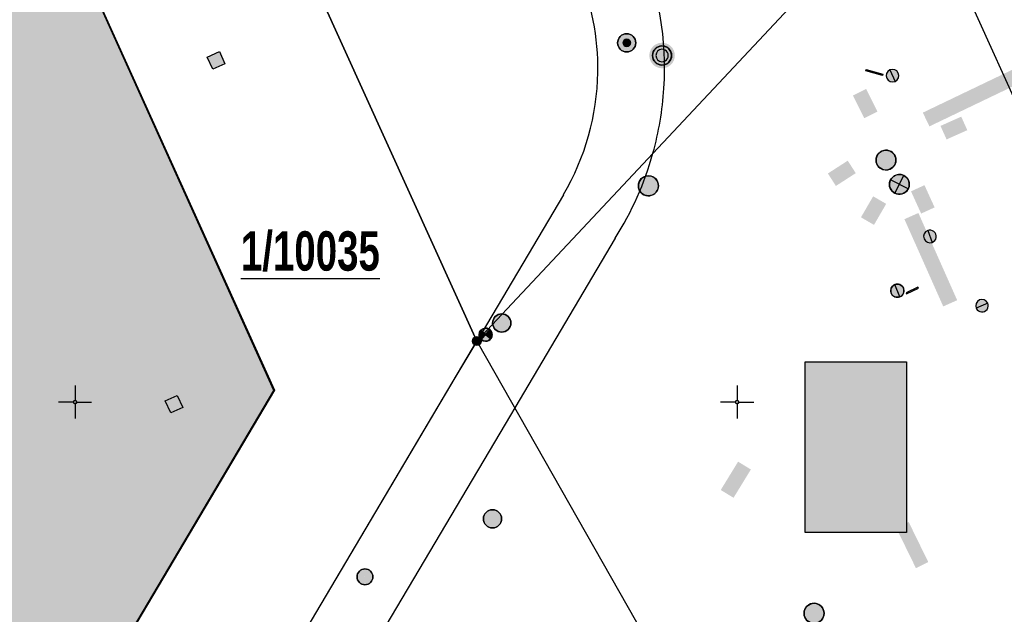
# Model space of a CAD drawing. Header units: metres. Extents: x 2695560 to 2696939, y 1260491 to 1262050.
# Tile 955 of 1005: x 2696449 to 2696486, y 1261817 to 1261839. Entities that reach past the tile are written whole.
import ezdxf

# ---------------------------------------------------------------- set-up
doc = ezdxf.new("R2010")
doc.units = ezdxf.units.M
doc.linetypes.add('AUSGEZOGEN', pattern=[0])
for name, color, linetype in [('XR$1$AV_Flächen (EO)', 7, 'AUSGEZOGEN'), ('XR$1$AV_Gebäudeflächen ut.', 7, 'AUSGEZOGEN'), ('XR$1$AV_Grenzpunkte', 7, 'AUSGEZOGEN'), ('XR$1$AV_Grundstück-Nr.', 7, 'AUSGEZOGEN'), ('XR$1$AV_Koordinatennetzpunkte', 7, 'AUSGEZOGEN'), ('XR$1$AV_Lagefixpunkte', 7, 'AUSGEZOGEN'), ('XR$1$AV_Linien (BB)', 7, 'AUSGEZOGEN'), ('XR$1$AW_LK_Einlaufschacht alt', 24, 'AUSGEZOGEN'), ('XR$1$AW_LK_Schachtdeckel', 24, 'AUSGEZOGEN'), ('XR$1$EW_LK_Bauwerk', 1, 'AUSGEZOGEN'), ('XR$1$EW_LK_Bauwerk_FL_Linie_Punkt', 1, 'AUSGEZOGEN'), ('XR$1$EW_LK_Knoten', 1, 'AUSGEZOGEN'), ('XR$1$GA_LK_Absperrarmatur', 32, 'AUSGEZOGEN'), ('XR$1$GA_LK_Rohrleitungsteil', 32, 'AUSGEZOGEN'), ('XR$1$Liegenschaftsgrenzen', 7, 'AUSGEZOGEN'), ('XR$1$PFAV', 255, 'AUSGEZOGEN'), ('XR$1$PFAW', 255, 'AUSGEZOGEN'), ('XR$1$PFEW', 255, 'AUSGEZOGEN'), ('XR$1$PFGA', 255, 'AUSGEZOGEN'), ('XR$1$PFWA', 255, 'AUSGEZOGEN'), ('XR$1$RAEW', 8, 'AUSGEZOGEN'), ('XR$1$RP_Abstandslinie', 7, 'AUSGEZOGEN'), ('XR$1$WA_LK_Absperrarmatur', 171, 'AUSGEZOGEN'), ('XR$1$WA_LK_Rohrleitungsteil', 171, 'AUSGEZOGEN')]:
    doc.layers.add(name, color=color, linetype=linetype)
doc.styles.add('ARIAL', font='arial.ttf')

# ---------------------------------------------------------------- blocks, each defined once
blk = doc.blocks.new('COMPLEXOBJECT_711')
at = {"layer": 'XR$1$AV_Linien (BB)', "color": 7, "linetype": 'AUSGEZOGEN', "transparency": 33554687}
for p, q in [((6468.231, 11843.097), (6468.993, 11841.276)), ((6468.444, 11832.828), (6465.172, 11827.303))]:
    blk.add_line(p, q, dxfattribs=at)
for centre, radius, start, end in [((6460.333, 11837.602), 9.407, 359.0403, 22.9924), ((6460.32, 11837.597), 9.42, 329.5869, 359.0706)]:
    blk.add_arc(centre, radius, start, end, dxfattribs=at)
blk = doc.blocks.new('COMPLEXOBJECT_712')
at = {"layer": 'XR$1$AV_Linien (BB)', "color": 7, "linetype": 'AUSGEZOGEN', "transparency": 33554687}
blk.add_lwpolyline([(6465.172, 11827.303), (6464.345, 11825.907), (6435.908, 11777.913)], dxfattribs=at)
blk = doc.blocks.new('COMPLEXOBJECT_796')
at = {"layer": 'XR$1$AV_Linien (BB)', "color": 7, "linetype": 'AUSGEZOGEN', "transparency": 33554687}
blk.add_line((6470.325, 11844.514), (6471.344, 11842.211), dxfattribs=at)
for centre, radius, start, end in [((6460.248, 11837.609), 12.012, 356.3433, 22.526), ((6460.233, 11837.613), 12.028, 344.46, 356.3275)]:
    blk.add_arc(centre, radius, start, end, dxfattribs=at)
blk = doc.blocks.new('COMPLEXOBJECT_798')
at = {"layer": 'XR$1$AV_Linien (BB)', "color": 7, "linetype": 'AUSGEZOGEN', "transparency": 33554687}
blk.add_line((6470.397, 11831.186), (6466.602, 11824.784), dxfattribs=at)
blk.add_arc((6460.289, 11837.596), 11.969, 327.6195, 344.4688, dxfattribs=at)
blk = doc.blocks.new('COMPLEXOBJECT_803')
at = {"layer": 'XR$1$AV_Linien (BB)', "color": 7, "linetype": 'AUSGEZOGEN', "transparency": 33554687}
blk.add_lwpolyline([(6466.602, 11824.784), (6466.439, 11824.509), (6438.228, 11776.92)], dxfattribs=at)
blk = doc.blocks.new('COMPLEXOBJECT_834')
at = {"layer": 'XR$1$AV_Flächen (EO)', "color": 7, "linetype": 'AUSGEZOGEN', "transparency": 33554687}
blk.add_lwpolyline([(6455.444, 11762.103), (6452.157, 11760.606), (6442.354, 11783.16), (6438.167, 11792.792), (6457.503, 11825.435), (6448.144, 11846.186), (6450.579, 11853.645), (6447.047, 11861.434), (6445.202, 11865.503), (6442.547, 11866.748), (6439.353, 11865.198), (6439.101, 11865.075), (6438.738, 11865.824)], dxfattribs=at)
blk = doc.blocks.new('COMPLEXOBJECT_1417')
at = {"layer": 'XR$1$Liegenschaftsgrenzen', "color": 7, "linetype": 'AUSGEZOGEN', "transparency": 33554687}
blk.add_line((6435.908, 11777.913), (6465.172, 11827.303), dxfattribs=at)
blk = doc.blocks.new('BWAV1')
at = {"layer": 'XR$1$PFAV', "transparency": 33554687}
blk.add_hatch(color=7, dxfattribs=at).paths.add_polyline_path([(0.67, 0), (0.656, 0.135), (0.616, 0.264), (0.55, 0.383), (0.462, 0.486), (0.354, 0.569), (0.233, 0.628), (0.101, 0.662), (-0.034, 0.669), (-0.168, 0.649), (-0.295, 0.602), (-0.41, 0.53), (-0.508, 0.436), (-0.586, 0.325), (-0.639, 0.201), (-0.667, 0.068), (-0.667, -0.068), (-0.639, -0.201), (-0.586, -0.325), (-0.508, -0.436), (-0.41, -0.53), (-0.295, -0.602), (-0.168, -0.649), (-0.034, -0.669), (0.101, -0.662), (0.233, -0.628), (0.354, -0.569), (0.462, -0.486), (0.55, -0.383), (0.616, -0.264), (0.656, -0.135)])
at = {"color": 7, "transparency": 33554687}
for radius, start, end in [(0.5, 91.1948, 268.8052), (0.326, 91.1948, 268.8052), (0.5, 268.8052, 91.1948), (0.326, 268.8052, 91.1948)]:
    blk.add_arc((0, 0), radius, start, end, dxfattribs=at)
at = {"layer": 'XR$1$PFAV', "transparency": 33554687}
blk.add_circle((0, 0), 0.5, dxfattribs=at)
blk = doc.blocks.new('BAV15')
at = {"layer": 'XR$1$PFAV', "transparency": 33554687}
blk.add_hatch(color=7, dxfattribs=at).paths.add_polyline_path([(0.5, 0), (0.49, 0.1), (0.46, 0.2), (0.41, 0.29), (0.34, 0.36), (0.26, 0.42), (0.17, 0.47), (0.08, 0.49), (-0.03, 0.5), (-0.13, 0.48), (-0.22, 0.45), (-0.31, 0.4), (-0.38, 0.33), (-0.44, 0.24), (-0.48, 0.15), (-0.5, 0.05), (-0.5, -0.05), (-0.48, -0.15), (-0.44, -0.24), (-0.38, -0.33), (-0.31, -0.4), (-0.22, -0.45), (-0.13, -0.48), (-0.03, -0.5), (0.08, -0.49), (0.17, -0.47), (0.26, -0.42), (0.34, -0.36), (0.41, -0.29), (0.46, -0.2), (0.49, -0.1)])
at = {"color": 7, "transparency": 33554687}
for start, end in [(90, 270), (270, 90)]:
    blk.add_arc((0, 0), 0.5, start, end, dxfattribs=at)
at = {"layer": 'XR$1$PFAV', "transparency": 33554687}
blk.add_circle((0, 0), 0.5, dxfattribs=at)
blk = doc.blocks.new('BAV2041')
at = {"color": 7, "transparency": 33554687}
for p, q in [((0, 0.5), (0, 0.05)), ((-0.05, 0), (-0.5, 0)), ((0.05, 0), (0.5, 0)), ((0, -0.05), (0, -0.5))]:
    blk.add_line(p, q, dxfattribs=at)
blk.add_circle((0, 0), 0.05, dxfattribs=at)
for start, end in [(90, 270), (270, 90)]:
    blk.add_arc((0, 0), 0.05, start, end, dxfattribs=at)
blk = doc.blocks.new('BAW2089')
at = {"layer": 'XR$1$PFAW', "transparency": 33554687}
blk.add_hatch(color=7, dxfattribs=at).paths.add_polyline_path([(-0.5, 0.5), (-0.5, -0.5), (0.5, -0.5), (0.5, 0.5)])
at = {"transparency": 33554687}
blk.add_lwpolyline([(-0.5, 0.5), (0.5, 0.5), (0.5, -0.5), (-0.5, -0.5), (-0.5, 0.5)], close=True, dxfattribs=at)
at = {"layer": 'XR$1$PFAW', "transparency": 33554687}
blk.add_lwpolyline([(-0.5, 0.5), (0.5, 0.5), (0.5, -0.5), (-0.5, -0.5), (-0.5, 0.5)], close=True, dxfattribs=at)
blk = doc.blocks.new('BAW2082')
at = {"layer": 'XR$1$PFAW', "transparency": 33554687}
blk.add_hatch(color=7, dxfattribs=at).paths.add_polyline_path([(0.509, -0.003), (0.499, 0.098), (0.469, 0.194), (0.42, 0.283), (0.354, 0.359), (0.274, 0.421), (0.183, 0.466), (0.085, 0.491), (-0.016, 0.496), (-0.116, 0.481), (-0.211, 0.446), (-0.297, 0.392), (-0.37, 0.323), (-0.428, 0.24), (-0.468, 0.147), (-0.488, 0.047), (-0.488, -0.054), (-0.468, -0.153), (-0.428, -0.246), (-0.37, -0.329), (-0.297, -0.398), (-0.211, -0.452), (-0.116, -0.487), (-0.016, -0.502), (0.085, -0.497), (0.183, -0.472), (0.274, -0.427), (0.354, -0.366), (0.42, -0.289), (0.469, -0.2), (0.499, -0.104)])
at = {"transparency": 33554687}
for start, end in [(91.1948, 268.8052), (268.8052, 91.1948)]:
    blk.add_arc((0.01, 0), 0.5, start, end, dxfattribs=at)
at = {"layer": 'XR$1$PFAW', "transparency": 33554687}
blk.add_circle((0.009, -0.003), 0.5, dxfattribs=at)
blk = doc.blocks.new('BAW2088')
at = {"layer": 'XR$1$PFAW', "transparency": 33554687}
blk.add_hatch(color=253, dxfattribs=at).paths.add_polyline_path([(0.51, 0), (0.5, 0.101), (0.47, 0.197), (0.421, 0.286), (0.355, 0.362), (0.275, 0.424), (0.184, 0.469), (0.086, 0.494), (-0.015, 0.499), (-0.115, 0.484), (-0.21, 0.449), (-0.296, 0.395), (-0.369, 0.326), (-0.427, 0.243), (-0.467, 0.15), (-0.487, 0.051), (-0.487, -0.051), (-0.467, -0.15), (-0.427, -0.243), (-0.369, -0.326), (-0.296, -0.395), (-0.21, -0.449), (-0.115, -0.484), (-0.015, -0.499), (0.086, -0.494), (0.184, -0.469), (0.275, -0.424), (0.355, -0.362), (0.421, -0.286), (0.47, -0.197), (0.5, -0.101)])
at = {"transparency": 33554687}
for start, end in [(91.1948, 268.8052), (268.8052, 91.1948)]:
    blk.add_arc((0.01, 0), 0.5, start, end, dxfattribs=at)
at = {"layer": 'XR$1$PFAW', "transparency": 33554687}
blk.add_circle((0.01, 0), 0.5, dxfattribs=at)
blk = doc.blocks.new('BWA2013')
at = {"true_color": 0x000000, "transparency": 33554687}
blk.add_hatch(color=18, dxfattribs=at).paths.add_polyline_path([(-0.291, -0.409), (0.352, 0.357), (0.291, 0.409), (-0.352, -0.357)])
at = {"transparency": 33554687}
blk.add_lwpolyline([(-0.291, -0.409), (-0.352, -0.357), (0.291, 0.409), (0.352, 0.357), (-0.291, -0.409)], close=True, dxfattribs=at)
blk = doc.blocks.new('BWA965')
at = {"layer": 'XR$1$PFWA', "transparency": 33554687}
blk.add_hatch(color=7, dxfattribs=at).paths.add_polyline_path([(0, 0.5), (-0.051, 0.497), (-0.101, 0.49), (-0.15, 0.477), (-0.197, 0.459), (-0.243, 0.437), (-0.286, 0.41), (-0.326, 0.379), (-0.362, 0.344), (-0.395, 0.306), (-0.424, 0.264), (-0.449, 0.22), (-0.469, 0.174), (-0.484, 0.125), (-0.494, 0.076), (-0.499, 0.025), (-0.499, -0.025), (-0.494, -0.076), (-0.484, -0.125), (-0.469, -0.174), (-0.449, -0.22), (-0.424, -0.264), (-0.395, -0.306), (-0.362, -0.344), (-0.326, -0.379), (-0.286, -0.41), (-0.243, -0.437), (-0.197, -0.459), (-0.15, -0.477), (-0.101, -0.49), (-0.051, -0.497), (0, -0.5), (0.051, -0.497), (0.101, -0.49), (0.15, -0.477), (0.197, -0.459), (0.243, -0.437), (0.286, -0.41), (0.326, -0.379), (0.362, -0.344), (0.395, -0.306), (0.424, -0.264), (0.449, -0.22), (0.469, -0.174), (0.484, -0.125), (0.494, -0.076), (0.499, -0.025), (0.499, 0.025), (0.494, 0.076), (0.484, 0.125), (0.469, 0.174), (0.449, 0.22), (0.424, 0.264), (0.395, 0.306), (0.362, 0.344), (0.326, 0.379), (0.286, 0.41), (0.243, 0.437), (0.197, 0.459), (0.15, 0.477), (0.101, 0.49), (0.051, 0.497)])
at = {"transparency": 33554687}
blk.add_line((0, 0.5), (0, -0.5), dxfattribs=at)
for start, end in [(90, 270), (270, 90)]:
    blk.add_arc((0, 0), 0.5, start, end, dxfattribs=at)
blk = doc.blocks.new('BGA14')
at = {"transparency": 33554687}
blk.add_hatch(color=36, dxfattribs=at).paths.add_polyline_path([(-0.05, -0.5), (0.05, -0.5), (0.05, 0.5), (-0.05, 0.5)])
at = {"color": 32, "transparency": 33554687}
blk.add_lwpolyline([(-0.05, -0.5), (0.05, -0.5), (0.05, 0.5), (-0.05, 0.5), (-0.05, -0.5)], close=True, dxfattribs=at)
blk = doc.blocks.new('BGA965')
at = {"layer": 'XR$1$PFGA', "transparency": 33554687}
blk.add_hatch(color=7, dxfattribs=at).paths.add_polyline_path([(0.5, 0), (0.49, 0.101), (0.459, 0.197), (0.41, 0.286), (0.344, 0.362), (0.264, 0.424), (0.174, 0.469), (0.076, 0.494), (-0.025, 0.499), (-0.125, 0.484), (-0.22, 0.449), (-0.306, 0.395), (-0.379, 0.326), (-0.437, 0.243), (-0.477, 0.15), (-0.497, 0.051), (-0.497, -0.051), (-0.477, -0.15), (-0.437, -0.243), (-0.379, -0.326), (-0.306, -0.395), (-0.22, -0.449), (-0.125, -0.484), (-0.025, -0.499), (0.076, -0.494), (0.174, -0.469), (0.264, -0.424), (0.344, -0.362), (0.41, -0.286), (0.459, -0.197), (0.49, -0.101)])
at = {"color": 32, "transparency": 33554687}
blk.add_line((0, 0.5), (0, -0.5), dxfattribs=at)
for start, end in [(90, 270), (270, 90)]:
    blk.add_arc((0, 0), 0.5, start, end, dxfattribs=at)
at = {"layer": 'XR$1$PFGA', "transparency": 33554687}
blk.add_circle((0, 0), 0.5, dxfattribs=at)
blk = doc.blocks.new('BEW15')
at = {"layer": 'XR$1$PFEW', "transparency": 33554687}
h = blk.add_hatch(color=7, dxfattribs=at)
h.paths.add_polyline_path([(-0.5, 0), (-0.497, -0.05), (-0.489, -0.1), (-0.477, -0.15), (-0.459, -0.197), (-0.437, -0.242), (-0.41, -0.285), (-0.379, -0.326), (-0.344, -0.362), (-0.306, -0.395), (-0.264, -0.424), (-0.22, -0.449), (-0.173, -0.469), (-0.125, -0.484), (-0.075, -0.494), (-0.025, -0.499), (0.026, -0.499), (0.076, -0.494), (0.126, -0.484), (0.174, -0.469), (0.22, -0.449), (0.265, -0.424), (0.306, -0.395), (0.345, -0.362), (0.38, -0.326), (0.411, -0.285), (0.437, -0.242), (0.46, -0.197), (0.477, -0.15), (0.49, -0.1), (0.498, -0.05), (0.5, 0), (0.498, 0.051), (0.49, 0.101), (0.477, 0.15), (0.46, 0.197), (0.437, 0.243), (0.411, 0.286), (0.38, 0.326), (0.345, 0.363), (0.306, 0.396), (0.265, 0.424), (0.22, 0.449), (0.174, 0.469), (0.126, 0.484), (0.076, 0.494), (0.026, 0.5), (-0.025, 0.5), (-0.075, 0.494), (-0.125, 0.484), (-0.173, 0.469), (-0.22, 0.449), (-0.264, 0.424), (-0.306, 0.396), (-0.344, 0.363), (-0.379, 0.326), (-0.41, 0.286), (-0.437, 0.243), (-0.459, 0.197), (-0.477, 0.15), (-0.489, 0.101), (-0.497, 0.051)])
h.paths.add_polyline_path([(0.01, 0.001), (0.01, 0), (0.01, -0.001), (0.01, -0.002), (0.01, -0.003), (0.009, -0.004), (0.009, -0.005), (0.009, -0.006), (0.008, -0.006), (0.007, -0.007), (0.006, -0.008), (0.006, -0.008), (0.005, -0.009), (0.004, -0.009), (0.003, -0.01), (0.002, -0.01), (0.001, -0.01), (0, -0.01), (-0.001, -0.01), (-0.002, -0.01), (-0.003, -0.009), (-0.004, -0.009), (-0.005, -0.008), (-0.006, -0.008), (-0.007, -0.007), (-0.007, -0.006), (-0.008, -0.006), (-0.008, -0.005), (-0.009, -0.004), (-0.009, -0.003), (-0.009, -0.002), (-0.01, -0.001), (-0.01, 0), (-0.01, 0.001), (-0.009, 0.002), (-0.009, 0.003), (-0.009, 0.004), (-0.008, 0.005), (-0.008, 0.006), (-0.007, 0.007), (-0.007, 0.007), (-0.006, 0.008), (-0.005, 0.009), (-0.004, 0.009), (-0.003, 0.01), (-0.002, 0.01), (-0.001, 0.01), (0, 0.01), (0.001, 0.01), (0.002, 0.01), (0.003, 0.01), (0.004, 0.01), (0.005, 0.009), (0.006, 0.009), (0.006, 0.008), (0.007, 0.007), (0.008, 0.007), (0.009, 0.006), (0.009, 0.005), (0.009, 0.004), (0.01, 0.003), (0.01, 0.002)], flags=16)
at = {"color": 1, "transparency": 33554687}
for start, end in [(0, 180), (180, 0)]:
    blk.add_arc((0, 0), 0.5, start, end, dxfattribs=at)
at = {"layer": 'XR$1$PFEW', "transparency": 33554687}
blk.add_circle((0, 0), 0.5, dxfattribs=at)
blk = doc.blocks.new('BEWLP2574')
at = {"layer": 'XR$1$PFEW', "transparency": 33554687}
blk.add_hatch(color=7, dxfattribs=at).paths.add_polyline_path([(-0.5, 0), (-0.497, -0.051), (-0.489, -0.101), (-0.477, -0.15), (-0.459, -0.198), (-0.437, -0.243), (-0.41, -0.286), (-0.379, -0.326), (-0.344, -0.363), (-0.306, -0.396), (-0.264, -0.425), (-0.22, -0.449), (-0.173, -0.469), (-0.125, -0.485), (-0.075, -0.495), (-0.025, -0.5), (0.026, -0.5), (0.076, -0.495), (0.126, -0.485), (0.174, -0.469), (0.221, -0.449), (0.265, -0.425), (0.306, -0.396), (0.345, -0.363), (0.38, -0.326), (0.411, -0.286), (0.437, -0.243), (0.46, -0.198), (0.477, -0.15), (0.49, -0.101), (0.498, -0.051), (0.5, 0), (0.498, 0.05), (0.49, 0.1), (0.477, 0.149), (0.46, 0.197), (0.437, 0.242), (0.411, 0.285), (0.38, 0.325), (0.345, 0.362), (0.306, 0.395), (0.265, 0.424), (0.221, 0.448), (0.174, 0.468), (0.126, 0.484), (0.076, 0.494), (0.026, 0.499), (-0.025, 0.499), (-0.075, 0.494), (-0.125, 0.484), (-0.173, 0.468), (-0.22, 0.448), (-0.264, 0.424), (-0.306, 0.395), (-0.344, 0.362), (-0.379, 0.325), (-0.41, 0.285), (-0.437, 0.242), (-0.459, 0.197), (-0.477, 0.149), (-0.489, 0.1), (-0.497, 0.05)])
at = {"color": 1, "transparency": 33554687}
for start, end in [(90, 180), (0, 90), (180, 270), (270, 0)]:
    blk.add_arc((0, 0), 0.5, start, end, dxfattribs=at)
at = {"layer": 'XR$1$PFEW', "transparency": 33554687}
blk.add_circle((0, 0), 0.5, dxfattribs=at)
blk = doc.blocks.new('BEWLP2549_S')
at = {"layer": 'XR$1$PFEW', "transparency": 33554687}
blk.add_hatch(color=7, dxfattribs=at).paths.add_polyline_path([(0.5, 0), (0.49, 0.101), (0.459, 0.197), (0.41, 0.286), (0.344, 0.362), (0.264, 0.424), (0.174, 0.469), (0.076, 0.494), (-0.025, 0.499), (-0.125, 0.484), (-0.22, 0.449), (-0.306, 0.395), (-0.379, 0.326), (-0.437, 0.243), (-0.477, 0.15), (-0.497, 0.051), (-0.497, -0.051), (-0.477, -0.15), (-0.437, -0.243), (-0.379, -0.326), (-0.306, -0.395), (-0.22, -0.449), (-0.125, -0.484), (-0.025, -0.499), (0.076, -0.494), (0.174, -0.469), (0.264, -0.424), (0.344, -0.362), (0.41, -0.286), (0.459, -0.197), (0.49, -0.101)])
at = {"color": 1, "transparency": 33554687}
for p, q in [((0.354, -0.354), (-0.354, 0.354)), ((-0.354, -0.354), (0.354, 0.354))]:
    blk.add_line(p, q, dxfattribs=at)
for start, end in [(91.3809, 268.6191), (268.6191, 91.3809)]:
    blk.add_arc((0, 0), 0.5, start, end, dxfattribs=at)
at = {"layer": 'XR$1$PFEW', "transparency": 33554687}
blk.add_circle((0, 0), 0.5, dxfattribs=at)
blk = doc.blocks.new('BEWLP2561')
at = {"layer": 'XR$1$PFEW', "transparency": 33554687}
blk.add_hatch(color=7, dxfattribs=at).paths.add_polyline_path([(0.488, 0), (0.478, 0.101), (0.448, 0.197), (0.399, 0.286), (0.333, 0.362), (0.253, 0.424), (0.162, 0.469), (0.064, 0.494), (-0.037, 0.499), (-0.137, 0.484), (-0.232, 0.449), (-0.318, 0.395), (-0.391, 0.326), (-0.449, 0.243), (-0.489, 0.15), (-0.509, 0.051), (-0.509, -0.051), (-0.489, -0.15), (-0.449, -0.243), (-0.391, -0.326), (-0.318, -0.395), (-0.232, -0.449), (-0.137, -0.484), (-0.037, -0.499), (0.064, -0.494), (0.162, -0.469), (0.253, -0.424), (0.333, -0.362), (0.399, -0.286), (0.448, -0.197), (0.478, -0.101)])
at = {"layer": 'XR$1$RAEW', "transparency": 33554687}
for points in [[(-0.324, -0.38), (-0.009, 0.003), (-0.38, 0.325), (-0.396, 0.305), (-0.411, 0.285), (-0.425, 0.263), (-0.438, 0.242), (-0.449, 0.219), (-0.46, 0.196), (-0.469, 0.172), (-0.477, 0.148), (-0.484, 0.124), (-0.49, 0.099), (-0.494, 0.074), (-0.497, 0.049), (-0.499, 0.024), (-0.5, -0.001), (-0.499, -0.027), (-0.497, -0.052), (-0.494, -0.077), (-0.489, -0.102), (-0.484, -0.127), (-0.477, -0.151), (-0.468, -0.175), (-0.459, -0.198), (-0.448, -0.221), (-0.436, -0.244), (-0.423, -0.266), (-0.409, -0.287), (-0.394, -0.307), (-0.378, -0.327), (-0.361, -0.346), (-0.343, -0.363)], [(0.306, 0.386), (0, 0), (0.381, -0.325), (0.397, -0.305), (0.411, -0.284), (0.425, -0.262), (0.438, -0.24), (0.449, -0.217), (0.459, -0.193), (0.468, -0.169), (0.476, -0.144), (0.483, -0.12), (0.488, -0.094), (0.492, -0.069), (0.494, -0.043), (0.495, -0.018), (0.495, 0.008), (0.494, 0.034), (0.491, 0.059), (0.487, 0.084), (0.482, 0.11), (0.475, 0.134), (0.468, 0.159), (0.459, 0.183), (0.448, 0.206), (0.437, 0.229), (0.424, 0.252), (0.41, 0.273), (0.395, 0.294), (0.379, 0.314), (0.362, 0.334), (0.345, 0.352), (0.326, 0.37)]]:
    blk.add_hatch(color=1, dxfattribs=at).paths.add_polyline_path(points)
at = {"color": 1, "transparency": 33554687}
for p, q in [((0.381, -0.325), (-0.38, 0.325)), ((-0.324, -0.38), (0.306, 0.386))]:
    blk.add_line(p, q, dxfattribs=at)
for start, end in [(91.38095, 268.61905), (268.61905, 91.38095)]:
    blk.add_arc((0, 0), 0.5, start, end, dxfattribs=at)
at = {"layer": 'XR$1$PFEW', "transparency": 33554687}
blk.add_circle((-0.012, 0, -0.993), 0.5, dxfattribs=at)
at = {"layer": 'XR$1$RAEW', "color": 1, "transparency": 33554687}
for points in [[(-0.324, -0.38), (-0.009, 0.003), (-0.38, 0.325)], [(0.306, 0.386), (0, 0), (0.381, -0.325)]]:
    blk.add_lwpolyline(points, dxfattribs=at)
for centre, start, end in [((0, 0), 139.48209, 229.51105), ((-0.004, -0.006), 320.36586, 51.63478)]:
    blk.add_arc(centre, 0.5, start, end, dxfattribs=at)
blk = doc.blocks.new('BEW957')
at = {"layer": 'XR$1$RAEW', "transparency": 33554687}
blk.add_hatch(color=1, dxfattribs=at).paths.add_polyline_path([(-0.5, 0), (-0.5, -0.05), (-0.49, -0.1), (-0.48, -0.15), (-0.46, -0.2), (-0.44, -0.24), (-0.41, -0.29), (-0.38, -0.33), (-0.34, -0.36), (-0.31, -0.4), (-0.26, -0.42), (-0.22, -0.45), (-0.17, -0.47), (-0.13, -0.48), (-0.08, -0.49), (-0.03, -0.5), (0.03, -0.5), (0.08, -0.49), (0.13, -0.48), (0.17, -0.47), (0.22, -0.45), (0.26, -0.42), (0.31, -0.4), (0.34, -0.36), (0.38, -0.33), (0.41, -0.29), (0.44, -0.24), (0.46, -0.2), (0.48, -0.15), (0.49, -0.1), (0.5, -0.05), (0.5, 0), (0.5, 0.05), (0.49, 0.1), (0.48, 0.15), (0.46, 0.2), (0.44, 0.24), (0.41, 0.29), (0.38, 0.33), (0.34, 0.36), (0.31, 0.4), (0.26, 0.42), (0.22, 0.45), (0.17, 0.47), (0.13, 0.48), (0.08, 0.49), (0.03, 0.5), (-0.03, 0.5), (-0.08, 0.49), (-0.13, 0.48), (-0.17, 0.47), (-0.22, 0.45), (-0.26, 0.42), (-0.31, 0.4), (-0.34, 0.36), (-0.38, 0.33), (-0.41, 0.29), (-0.44, 0.24), (-0.46, 0.2), (-0.48, 0.15), (-0.49, 0.1), (-0.5, 0.05)])
at = {"color": 1, "transparency": 33554687}
for start, end in [(90, 180), (180, 270), (0, 90), (270, 0)]:
    blk.add_arc((0, 0), 0.5, start, end, dxfattribs=at)
at = {"layer": 'XR$1$RAEW', "color": 1, "transparency": 33554687}
blk.add_circle((0, 0), 0.5, dxfattribs=at)

msp = doc.modelspace()

# ---------------------------------------------------------------- hatches: boundary and pattern name
at = {"transparency": 33554687}
for points in [[(2696482.981, 1261835.735), (2696483.23, 1261835.216), (2696487.875, 1261837.443), (2696487.626, 1261837.962)], [(2696480.842, 1261836.632), (2696480.342, 1261836.381), (2696480.77, 1261835.526), (2696481.27, 1261835.776)], [(2696483.649, 1261835.234), (2696483.877, 1261834.723), (2696484.66, 1261835.073), (2696484.432, 1261835.583)], [(2696479.396, 1261833.438), (2696479.699, 1261832.967), (2696480.449, 1261833.451), (2696480.146, 1261833.921)], [(2696483.044, 1261832.996), (2696482.535, 1261832.764), (2696482.917, 1261831.925), (2696483.426, 1261832.157)], [(2696480.645, 1261831.783), (2696481.137, 1261831.497), (2696481.598, 1261832.291), (2696481.106, 1261832.576)], [(2696482.813, 1261831.947), (2696482.286, 1261831.713), (2696483.751, 1261828.419), (2696484.278, 1261828.653)], [(2696478.536, 1261826.33), (2696478.536, 1261819.89), (2696482.369, 1261819.89), (2696482.369, 1261826.33)], [(2696475.351, 1261821.489), (2696475.834, 1261821.194), (2696476.489, 1261822.263), (2696476.006, 1261822.558)], [(2696482.446, 1261820.281), (2696481.979, 1261820.053), (2696482.72, 1261818.539), (2696483.187, 1261818.767)]]:
    msp.add_hatch(color=7, dxfattribs=at).paths.add_polyline_path(points)
at = {"layer": 'XR$1$AV_Gebäudeflächen ut.', "true_color": 0xf5f5f5, "transparency": 33554687}
msp.add_hatch(color=7, dxfattribs=at).paths.add_polyline_path([(2696459.927, 1261714.606), (2696473.791, 1261720.902), (2696475.72, 1261716.655), (2696476.64, 1261717.073), (2696476.501, 1261717.38), (2696476.592, 1261717.421), (2696475.121, 1261720.664), (2696465.308, 1261742.389), (2696456.414, 1261761.913), (2696453.127, 1261760.416), (2696443.324, 1261782.97), (2696439.137, 1261792.602), (2696458.473, 1261825.245), (2696449.114, 1261845.996), (2696451.549, 1261853.455), (2696448.017, 1261861.244), (2696446.172, 1261865.313), (2696443.517, 1261866.558), (2696440.323, 1261865.008), (2696440.071, 1261864.885), (2696439.708, 1261865.634), (2696439.232, 1261866.581), (2696438.684, 1261867.488), (2696438.066, 1261868.349), (2696437.383, 1261869.158), (2696436.639, 1261869.912), (2696435.837, 1261870.605), (2696434.984, 1261871.234), (2696434.084, 1261871.793), (2696433.143, 1261872.28), (2696432.167, 1261872.692), (2696431.161, 1261873.026), (2696430.132, 1261873.28), (2696429.087, 1261873.453), (2696428.031, 1261873.543), (2696426.972, 1261873.551), (2696425.915, 1261873.475), (2696424.867, 1261873.316), (2696423.835, 1261873.076), (2696422.825, 1261872.756), (2696421.843, 1261872.358), (2696420.895, 1261871.884), (2696419.988, 1261871.337), (2696419.126, 1261870.72), (2696418.315, 1261870.038), (2696417.56, 1261869.295), (2696416.866, 1261868.494), (2696416.236, 1261867.642), (2696415.675, 1261866.743), (2696415.187, 1261865.803), (2696414.774, 1261864.827), (2696414.438, 1261863.822), (2696414.355, 1261863.524), (2696414.279, 1261863.225), (2696414.21, 1261862.924), (2696414.148, 1261862.621), (2696414.092, 1261862.318), (2696414.044, 1261862.012), (2696414.003, 1261861.706), (2696413.968, 1261861.399), (2696413.941, 1261861.092), (2696413.921, 1261860.783), (2696413.907, 1261860.475), (2696413.901, 1261860.166), (2696413.902, 1261859.857), (2696413.91, 1261859.548), (2696413.925, 1261859.24), (2696413.947, 1261858.932), (2696413.976, 1261858.624), (2696414.012, 1261858.317), (2696414.055, 1261858.011), (2696414.105, 1261857.707), (2696414.162, 1261857.403), (2696414.226, 1261857.101), (2696414.297, 1261856.8), (2696414.375, 1261856.501), (2696414.459, 1261856.204), (2696414.551, 1261855.909), (2696414.649, 1261855.616), (2696414.753, 1261855.325), (2696414.865, 1261855.037), (2696414.983, 1261854.752), (2696415.107, 1261854.469), (2696396.462, 1261846.055), (2696387.97, 1261826.75), (2696384.844, 1261819.635), (2696386.443, 1261816.1), (2696386.6, 1261815.754), (2696386.946, 1261815.911), (2696386.789, 1261816.257), (2696387.017, 1261816.361), (2696387.059, 1261816.27), (2696388.518, 1261816.932), (2696388.476, 1261817.023), (2696388.704, 1261817.127), (2696388.746, 1261817.036), (2696390.068, 1261817.636), (2696389.646, 1261818.565), (2696390.147, 1261818.792), (2696390.569, 1261817.863), (2696391.891, 1261818.464), (2696391.85, 1261818.555), (2696392.078, 1261818.658), (2696392.119, 1261818.567), (2696393.578, 1261819.23), (2696393.537, 1261819.321), (2696393.765, 1261819.424), (2696393.806, 1261819.333), (2696395.128, 1261819.933), (2696394.706, 1261820.862), (2696395.208, 1261821.09), (2696395.63, 1261820.161), (2696396.952, 1261820.761), (2696396.91, 1261820.852), (2696397.138, 1261820.956), (2696397.18, 1261820.865), (2696398.638, 1261821.527), (2696398.597, 1261821.618), (2696398.825, 1261821.722), (2696398.866, 1261821.631), (2696400.188, 1261822.231), (2696400.147, 1261822.322), (2696399.767, 1261823.16), (2696400.268, 1261823.387), (2696400.69, 1261822.458), (2696402.011, 1261823.058), (2696401.969, 1261823.149), (2696402.197, 1261823.253), (2696402.239, 1261823.162), (2696403.696, 1261823.824), (2696403.655, 1261823.915), (2696403.883, 1261824.018), (2696403.924, 1261823.927), (2696405.245, 1261824.527), (2696404.824, 1261825.456), (2696405.325, 1261825.683), (2696405.747, 1261824.754), (2696407.068, 1261825.354), (2696407.026, 1261825.445), (2696407.254, 1261825.549), (2696407.296, 1261825.458), (2696408.753, 1261826.12), (2696408.712, 1261826.211), (2696408.94, 1261826.314), (2696408.981, 1261826.223), (2696410.302, 1261826.823), (2696409.881, 1261827.752), (2696410.382, 1261827.979), (2696410.804, 1261827.05), (2696412.243, 1261827.704), (2696412.202, 1261827.795), (2696412.43, 1261827.898), (2696412.471, 1261827.807), (2696413.792, 1261828.407), (2696413.751, 1261828.498), (2696413.979, 1261828.602), (2696414.135, 1261828.256), (2696414.482, 1261828.413), (2696414.585, 1261828.186), (2696414.494, 1261828.145), (2696415.092, 1261826.826), (2696415.183, 1261826.867), (2696415.286, 1261826.64), (2696415.195, 1261826.599), (2696415.855, 1261825.144), (2696416.784, 1261825.565), (2696417.011, 1261825.065), (2696416.082, 1261824.644), (2696416.68, 1261823.325), (2696416.772, 1261823.366), (2696416.875, 1261823.139), (2696416.784, 1261823.098), (2696417.444, 1261821.643), (2696417.535, 1261821.684), (2696417.638, 1261821.457), (2696417.547, 1261821.415), (2696418.145, 1261820.097), (2696419.074, 1261820.518), (2696419.301, 1261820.018), (2696418.372, 1261819.596), (2696418.97, 1261818.278), (2696419.061, 1261818.319), (2696419.164, 1261818.092), (2696419.073, 1261818.05), (2696419.734, 1261816.595), (2696419.825, 1261816.637), (2696419.928, 1261816.409), (2696419.837, 1261816.368), (2696420.435, 1261815.049), (2696421.364, 1261815.471), (2696421.591, 1261814.971), (2696420.662, 1261814.549), (2696421.261, 1261813.228), (2696421.352, 1261813.27), (2696421.456, 1261813.042), (2696421.365, 1261813), (2696422.026, 1261811.543), (2696422.117, 1261811.584), (2696422.22, 1261811.356), (2696422.129, 1261811.315), (2696422.729, 1261809.994), (2696423.658, 1261810.415), (2696423.885, 1261809.914), (2696422.956, 1261809.492), (2696423.555, 1261808.171), (2696423.647, 1261808.213), (2696423.75, 1261807.985), (2696423.659, 1261807.943), (2696424.32, 1261806.486), (2696424.411, 1261806.527), (2696424.515, 1261806.299), (2696424.424, 1261806.258), (2696425.023, 1261804.937), (2696425.952, 1261805.358), (2696426.179, 1261804.857), (2696425.25, 1261804.436), (2696425.85, 1261803.114), (2696425.941, 1261803.156), (2696426.044, 1261802.928), (2696425.953, 1261802.887), (2696426.614, 1261801.429), (2696426.706, 1261801.47), (2696426.809, 1261801.242), (2696426.46, 1261801.084), (2696426.618, 1261800.737), (2696426.379, 1261800.629), (2696426.338, 1261800.72), (2696424.87, 1261800.054), (2696424.912, 1261799.963), (2696424.682, 1261799.859), (2696424.641, 1261799.949), (2696423.311, 1261799.346), (2696423.733, 1261798.416), (2696423.229, 1261798.187), (2696428.162, 1261787.315), (2696430.281, 1261782.647), (2696425.786, 1261780.606), (2696423.505, 1261785.629), (2696422.959, 1261785.381), (2696425.24, 1261780.358), (2696420.744, 1261778.317), (2696418.464, 1261783.341), (2696417.918, 1261783.093), (2696420.198, 1261778.07), (2696415.685, 1261776.021), (2696413.405, 1261781.044), (2696412.859, 1261780.796), (2696415.139, 1261775.773), (2696410.616, 1261773.72), (2696408.497, 1261778.388), (2696403.552, 1261789.252), (2696403.046, 1261789.022), (2696402.624, 1261789.952), (2696401.162, 1261789.289), (2696401.204, 1261789.198), (2696400.964, 1261789.089), (2696400.923, 1261789.18), (2696399.59, 1261788.575), (2696399.631, 1261788.484), (2696399.401, 1261788.38), (2696399.244, 1261788.726), (2696398.895, 1261788.568), (2696398.792, 1261788.796), (2696398.883, 1261788.837), (2696398.223, 1261790.295), (2696398.132, 1261790.253), (2696398.029, 1261790.481), (2696398.12, 1261790.523), (2696397.523, 1261791.844), (2696396.593, 1261791.423), (2696405.262, 1261772.351), (2696410.212, 1261767.703), (2696429.551, 1261776.418), (2696434.848, 1261785.361), (2696439.099, 1261775.838), (2696446.829, 1261758.517), (2696415.096, 1261704.98), (2696417.212, 1261700.341), (2696431.823, 1261707.004), (2696425.566, 1261710.712), (2696441.228, 1261737.136), (2696444.19, 1261738.388), (2696444.611, 1261737.527), (2696452.509, 1261720.048), (2696452.534, 1261720.004), (2696452.559, 1261719.96), (2696452.585, 1261719.917), (2696452.612, 1261719.874), (2696452.639, 1261719.832), (2696452.667, 1261719.79), (2696452.696, 1261719.748), (2696452.725, 1261719.707), (2696452.755, 1261719.667), (2696452.786, 1261719.626), (2696452.817, 1261719.587), (2696452.848, 1261719.547), (2696452.881, 1261719.509), (2696452.914, 1261719.47), (2696452.947, 1261719.433), (2696452.981, 1261719.395), (2696453.016, 1261719.359), (2696453.051, 1261719.322), (2696453.087, 1261719.287), (2696453.123, 1261719.252), (2696453.16, 1261719.217), (2696453.197, 1261719.183), (2696453.235, 1261719.15), (2696453.273, 1261719.117), (2696453.312, 1261719.085), (2696453.351, 1261719.053), (2696453.391, 1261719.022), (2696453.431, 1261718.992), (2696453.472, 1261718.962), (2696453.513, 1261718.933), (2696453.555, 1261718.904)])

# ---------------------------------------------------------------- linework, layer by layer
at = {"color": 24, "lineweight": -3, "transparency": 33554687}
msp.add_lwpolyline([(2696478.536, 1261826.33), (2696482.369, 1261826.33), (2696482.369, 1261819.89), (2696478.536, 1261819.89), (2696478.536, 1261826.33)], close=True, dxfattribs=at)
at = {"layer": 'XR$1$AV_Linien (BB)', "color": 7, "linetype": 'AUSGEZOGEN', "transparency": 33554687}
msp.add_line((2696427.417, 1261912.493), (2696466.142, 1261827.113), dxfattribs=at)
at = {"layer": 'XR$1$Liegenschaftsgrenzen', "color": 7, "linetype": 'AUSGEZOGEN', "transparency": 33554687}
for p, q in [((2696466.142, 1261827.113), (2696427.417, 1261912.493)), ((2696466.142, 1261827.113), (2696482.63, 1261844.69)), ((2696489.24, 1261830.04), (2696482.63, 1261844.69)), ((2696466.142, 1261827.113), (2696474.607, 1261812.212))]:
    msp.add_line(p, q, dxfattribs=at)
at = {"layer": 'XR$1$RP_Abstandslinie', "color": 7, "linetype": 'AUSGEZOGEN', "transparency": 33554687}
msp.add_lwpolyline([(2696425.638, 1261912.463), (2696454.49, 1261848.69), (2696449.02, 1261846.21), (2696458.5, 1261825.26), (2696369.73, 1261675.49)], dxfattribs=at)

# ---------------------------------------------------------------- block references
at = {"layer": 'XR$1$AV_Flächen (EO)', "color": 7, "linetype": 'AUSGEZOGEN', "lineweight": -3, "transparency": 33554687}
msp.add_blockref('COMPLEXOBJECT_834', (2690000.97, 1249999.81), dxfattribs=at)
at = {"layer": 'XR$1$AV_Grenzpunkte', "color": 7, "linetype": 'AUSGEZOGEN', "lineweight": -3, "transparency": 33554687, "xscale": 0.3249999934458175, "yscale": 0.3249999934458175}
msp.add_blockref('BAV15', (2696466.142, 1261827.113), dxfattribs=at)
at = {"layer": 'XR$1$AV_Koordinatennetzpunkte', "color": 7, "linetype": 'AUSGEZOGEN', "lineweight": -3, "transparency": 33554687, "xscale": 1.25, "yscale": 1.25}
for p in [(2696450.97, 1261824.81), (2696475.97, 1261824.81)]:
    msp.add_blockref('BAV2041', p, dxfattribs=at)
at = {"layer": 'XR$1$AV_Lagefixpunkte', "color": 7, "linetype": 'AUSGEZOGEN', "lineweight": -3, "transparency": 33554687, "xscale": 0.7199999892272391, "yscale": 0.7199999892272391}
msp.add_blockref('BWAV1', (2696473.136, 1261837.892, 436.518), dxfattribs=at)
at = {"layer": 'XR$1$AV_Linien (BB)', "color": 7, "linetype": 'AUSGEZOGEN', "lineweight": -3, "transparency": 33554687}
for name in ['COMPLEXOBJECT_796', 'COMPLEXOBJECT_711', 'COMPLEXOBJECT_798', 'COMPLEXOBJECT_712', 'COMPLEXOBJECT_803']:
    msp.add_blockref(name, (2690000.97, 1249999.81), dxfattribs=at)
at = {"layer": 'XR$1$AW_LK_Einlaufschacht alt', "color": 24, "linetype": 'AUSGEZOGEN', "lineweight": -3, "transparency": 33554687, "xscale": 0.5000000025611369, "yscale": 0.5000000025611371, "rotation": 114.276046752}
for p in [(2696456.294, 1261837.708), (2696454.707, 1261824.728)]:
    msp.add_blockref('BAW2089', p, dxfattribs=at)
at = {"layer": 'XR$1$AW_LK_Schachtdeckel', "color": 24, "linetype": 'AUSGEZOGEN', "lineweight": -3, "transparency": 33554687}
for name, p, xscale, yscale, rotation in [('BAW2082', (2696481.588, 1261833.951), 0.7499999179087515, 0.7499999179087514, 295.114700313), ('BAW2088', (2696472.618, 1261832.967), 0.7578193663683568, 0.7578193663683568, 74.705046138), ('BAW2088', (2696478.867, 1261816.834), 0.7578193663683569, 0.7578193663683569, 346.809399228)]:
    msp.add_blockref(name, p, dxfattribs=dict(at, xscale=xscale, yscale=yscale, rotation=rotation))
at = {"layer": 'XR$1$EW_LK_Bauwerk', "color": 1, "linetype": 'AUSGEZOGEN', "lineweight": -3, "transparency": 33554687, "xscale": 0.6874999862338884, "yscale": 0.6874999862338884}
for p in [(2696471.801, 1261838.37), (2696467.083, 1261827.792), (2696466.733, 1261820.4)]:
    msp.add_blockref('BEWLP2574', p, dxfattribs=at)
at = {"layer": 'XR$1$EW_LK_Bauwerk_FL_Linie_Punkt', "color": 1, "linetype": 'AUSGEZOGEN', "lineweight": -3, "transparency": 33554687, "xscale": 0.5999999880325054, "yscale": 0.5999999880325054}
msp.add_blockref('BEW15', (2696461.918, 1261818.211), dxfattribs=at)
at = {"layer": 'XR$1$EW_LK_Knoten', "color": 1, "linetype": 'AUSGEZOGEN', "lineweight": -3, "transparency": 33554687}
for name, p, xscale, yscale, rotation in [('BEW957', (2696471.801, 1261838.37), 0.2749999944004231, 0.2749999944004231, 315), ('BEWLP2549_S', (2696482.095, 1261833.026), 0.7499999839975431, 0.7499999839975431, 18.0027)]:
    msp.add_blockref(name, p, dxfattribs=dict(at, xscale=xscale, yscale=yscale, rotation=rotation))
for name, p, xscale, yscale in [('BEW957', (2696471.801, 1261838.37), 0.2749999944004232, 0.2749999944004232), ('BEWLP2561', (2696466.478, 1261827.352), 0.4943918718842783, 0.4943918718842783)]:
    msp.add_blockref(name, p, dxfattribs=dict(at, xscale=xscale, yscale=yscale))
at = {"layer": 'XR$1$GA_LK_Absperrarmatur', "color": 32, "linetype": 'AUSGEZOGEN', "lineweight": -3, "transparency": 33554687, "xscale": 0.4999999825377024, "yscale": 0.4999999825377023, "rotation": 202.509}
msp.add_blockref('BGA965', (2696482.018, 1261829.013), dxfattribs=at)
at = {"layer": 'XR$1$GA_LK_Rohrleitungsteil', "color": 32, "linetype": 'AUSGEZOGEN', "lineweight": -3, "transparency": 33554687, "xscale": 0.5, "yscale": 0.5, "rotation": 295.7616}
msp.add_blockref('BGA14', (2696482.583, 1261829.02), dxfattribs=at)
at = {"layer": 'XR$1$Liegenschaftsgrenzen', "color": 7, "linetype": 'AUSGEZOGEN', "lineweight": -3, "transparency": 33554687}
msp.add_blockref('COMPLEXOBJECT_1417', (2690000.97, 1249999.81), dxfattribs=at)
at = {"layer": 'XR$1$WA_LK_Absperrarmatur', "color": 171, "linetype": 'AUSGEZOGEN', "lineweight": -3, "transparency": 33554687}
for p, xscale, yscale, rotation in [((2696481.836, 1261837.132), 0.4755282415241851, 0.4755282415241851, 24.65747070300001), ((2696483.249, 1261831.06), 0.475528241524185, 0.475528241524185, 21.00438), ((2696485.215, 1261828.447), 0.4755282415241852, 0.4755282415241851, 294.431640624)]:
    msp.add_blockref('BWA965', p, dxfattribs=dict(at, xscale=xscale, yscale=yscale, rotation=rotation))
at = {"layer": 'XR$1$WA_LK_Rohrleitungsteil', "color": 171, "linetype": 'AUSGEZOGEN', "lineweight": -3, "transparency": 33554687, "xscale": 0.6499999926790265, "yscale": 0.6499999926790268, "rotation": 114.2924804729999}
msp.add_blockref('BWA2013', (2696481.147, 1261837.249), dxfattribs=at)

# ---------------------------------------------------------------- texts
at = {"layer": 'XR$1$AV_Grundstück-Nr.', "color": 7, "transparency": 33554687, "insert": (2696459.856, 1261830.491), "char_height": 1.48491, "width": 5.79059, "attachment_point": 5, "style": 'ARIAL'}
msp.add_mtext('\\A1;{\\L\\fArial|i0|b1;\\H1.484908;\\W0.700000;\\C7;1/10035\\l}\\P', dxfattribs=at)

doc.saveas('drawing.dxf')
